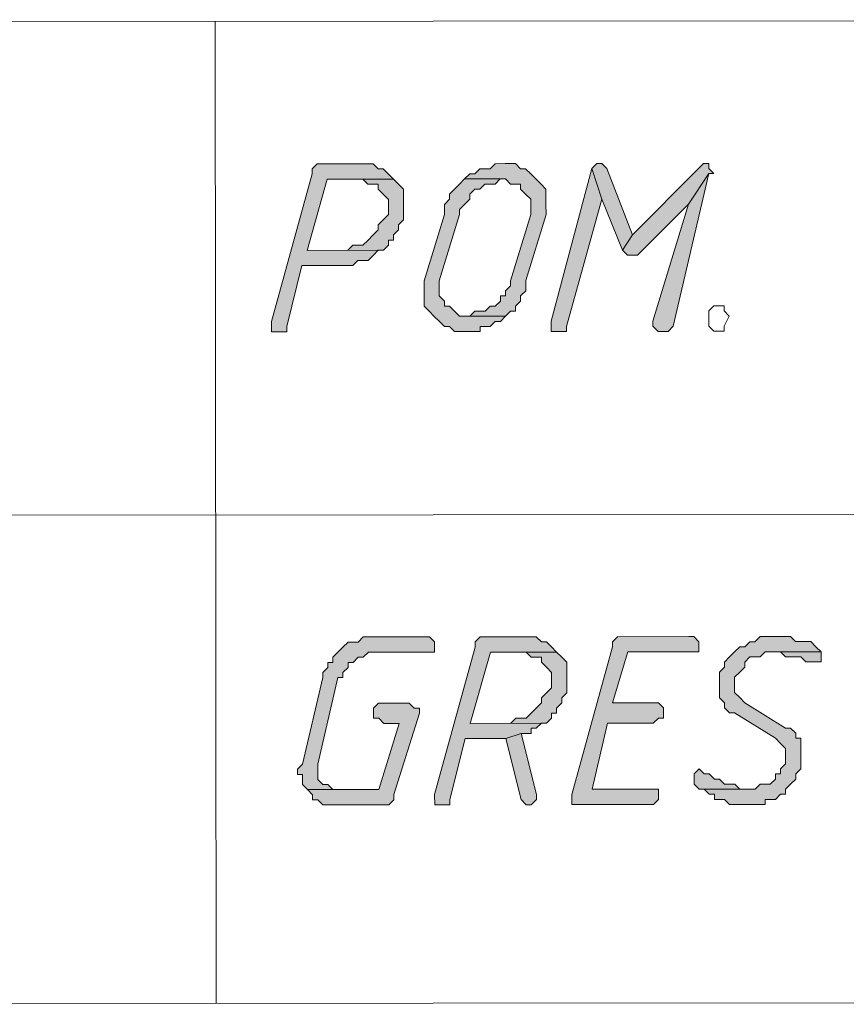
# Model space of a CAD drawing. Header units: inches. Extents: x -5850 to 5646, y 8947 to 13007.
# Tile 346 of 548: x -3355 to -3286, y 12413 to 12494. Entities that reach past the tile are written whole.
import ezdxf

# ---------------------------------------------------------------- set-up
doc = ezdxf.new("R2010")
doc.units = ezdxf.units.IN
doc.header["$MEASUREMENT"] = 0
for name, color, linetype in [('at_Entity', 7, 'Continuous'), ('at_Rect', 7, 'Continuous'), ('at_Solid', 7, 'Continuous')]:
    doc.layers.add(name, color=color, linetype=linetype)

msp = doc.modelspace()

# ---------------------------------------------------------------- hatches: boundary and pattern name
at = {"layer": 'at_Solid', "lineweight": 20}
for points in [[(-3326.412, 12482.42), (-3330.209, 12482.417), (-3330.633, 12481.998), (-3330.632, 12481.574), (-3334.001, 12469.32), (-3334, 12468.478), (-3332.734, 12468.479), (-3332.735, 12468.903), (-3331.473, 12473.973), (-3327.246, 12473.977), (-3326.823, 12474.395), (-3325.981, 12474.396), (-3325.557, 12474.82), (-3325.134, 12475.239), (-3324.71, 12475.239), (-3331.051, 12475.234), (-3329.366, 12481.152), (-3323.873, 12481.157), (-3324.298, 12481.58), (-3324.716, 12482.003), (-3325.14, 12482.003), (-3325.564, 12482.421), (-3325.988, 12482.42)], [(-3314.579, 12482.431), (-3315.426, 12482.43), (-3315.85, 12482.011), (-3316.692, 12482.011), (-3317.115, 12481.586), (-3317.539, 12481.586), (-3317.962, 12481.162), (-3314.578, 12481.165), (-3314.159, 12480.741), (-3313.317, 12480.742), (-3313.317, 12480.318), (-3312.892, 12479.9), (-3312.468, 12479.477), (-3312.467, 12478.211), (-3314.152, 12472.717), (-3314.151, 12472.293), (-3314.569, 12471.875), (-3314.569, 12471.451), (-3314.993, 12471.45), (-3314.992, 12471.027), (-3315.416, 12470.602), (-3315.84, 12470.602), (-3316.263, 12470.183), (-3317.105, 12470.183), (-3317.528, 12469.758), (-3317.952, 12469.758), (-3314.567, 12469.761), (-3314.15, 12470.185), (-3313.726, 12470.186), (-3313.726, 12470.604), (-3313.308, 12471.028), (-3313.309, 12471.452), (-3312.885, 12471.876), (-3312.886, 12472.718), (-3311.201, 12478.212), (-3311.202, 12479.06), (-3311.203, 12480.32), (-3311.622, 12480.744), (-3312.046, 12481.167), (-3312.47, 12481.591), (-3312.894, 12482.014), (-3313.318, 12482.014), (-3313.737, 12482.431), (-3314.16, 12482.431)], [(-3306.978, 12482.437), (-3307.401, 12482.019), (-3306.552, 12479.482), (-3304.858, 12475.257), (-3304.017, 12476.529), (-3306.136, 12482.02), (-3306.554, 12482.438)], [(-3298.112, 12482.445), (-3298.529, 12482.027), (-3304.017, 12476.529), (-3304.858, 12475.257), (-3304.44, 12474.839), (-3303.592, 12474.84), (-3299.374, 12479.071), (-3297.687, 12481.604), (-3297.263, 12481.604), (-3297.687, 12482.028), (-3297.688, 12482.446)], [(-3307.401, 12482.019), (-3310.769, 12469.341), (-3310.769, 12468.499), (-3309.503, 12468.5), (-3309.503, 12468.924), (-3306.552, 12479.482)], [(-3297.687, 12481.604), (-3299.374, 12479.071), (-3302.321, 12469.348), (-3302.321, 12468.93), (-3301.897, 12468.507), (-3301.055, 12468.507), (-3300.631, 12468.931)], [(-3323.873, 12481.157), (-3326.411, 12481.154), (-3325.987, 12480.731), (-3325.139, 12480.732), (-3325.139, 12480.308), (-3324.714, 12479.89), (-3324.296, 12479.467), (-3324.295, 12478.201), (-3324.712, 12477.776), (-3325.136, 12477.352), (-3325.136, 12476.934), (-3325.559, 12476.51), (-3325.982, 12476.086), (-3326.406, 12475.661), (-3327.248, 12475.661), (-3327.671, 12475.237), (-3331.051, 12475.234), (-3324.71, 12475.239), (-3324.292, 12475.663), (-3324.293, 12476.087), (-3323.869, 12476.088), (-3323.869, 12476.511), (-3323.446, 12476.936), (-3323.446, 12477.354), (-3323.028, 12477.778), (-3323.03, 12479.049), (-3323.031, 12480.31), (-3323.449, 12480.733)], [(-3317.962, 12481.162), (-3318.386, 12480.738), (-3318.804, 12480.313), (-3319.227, 12479.895), (-3319.227, 12479.471), (-3319.645, 12479.052), (-3319.644, 12478.205), (-3321.334, 12472.711), (-3321.333, 12471.868), (-3321.332, 12470.597), (-3320.908, 12470.179), (-3320.484, 12469.756), (-3320.06, 12469.332), (-3319.636, 12468.914), (-3319.217, 12468.915), (-3318.793, 12468.491), (-3316.68, 12468.493), (-3316.68, 12468.917), (-3315.838, 12468.918), (-3315.415, 12469.336), (-3314.991, 12469.337), (-3314.567, 12469.761), (-3318.376, 12469.758), (-3318.795, 12470.181), (-3319.219, 12470.599), (-3319.637, 12470.599), (-3319.637, 12471.022), (-3320.062, 12471.446), (-3320.063, 12472.712), (-3318.384, 12478.206), (-3318.384, 12478.63), (-3317.961, 12479.054), (-3317.537, 12479.473), (-3317.538, 12479.896), (-3317.114, 12480.315), (-3316.69, 12480.315), (-3316.272, 12480.74), (-3315.425, 12480.74), (-3315.001, 12481.164), (-3314.578, 12481.165)], [(-3321.308, 12443.144), (-3326.377, 12443.14), (-3326.795, 12442.716), (-3327.642, 12442.715), (-3328.066, 12442.291), (-3328.484, 12441.872), (-3328.907, 12441.448), (-3328.907, 12441.024), (-3329.33, 12441.024), (-3329.33, 12440.606), (-3329.748, 12440.181), (-3329.748, 12439.758), (-3331.436, 12432.574), (-3331.854, 12432.149), (-3331.854, 12431.731), (-3331.436, 12431.732), (-3331.435, 12430.884), (-3331.011, 12430.466), (-3328.473, 12430.468), (-3328.897, 12430.468), (-3329.321, 12430.886), (-3329.74, 12430.885), (-3330.164, 12431.309), (-3330.165, 12432.151), (-3330.165, 12432.575), (-3328.482, 12439.759), (-3328.063, 12439.759), (-3328.064, 12440.183), (-3327.64, 12440.607), (-3327.641, 12441.025), (-3327.217, 12441.026), (-3326.794, 12441.45), (-3326.375, 12441.45), (-3325.952, 12441.874), (-3320.459, 12441.879), (-3320.46, 12442.721), (-3320.884, 12443.145)], [(-3312.86, 12443.152), (-3316.657, 12443.149), (-3317.081, 12442.724), (-3317.08, 12442.301), (-3320.449, 12430.052), (-3320.448, 12429.204), (-3319.182, 12429.205), (-3319.182, 12429.629), (-3317.921, 12434.699), (-3314.536, 12434.702), (-3313.276, 12435.127), (-3312.429, 12435.128), (-3312.429, 12435.552), (-3312.005, 12435.552), (-3311.582, 12435.971), (-3311.163, 12435.971), (-3317.498, 12435.965), (-3315.814, 12441.883), (-3310.321, 12441.888), (-3310.745, 12442.306), (-3311.17, 12442.73), (-3311.588, 12442.729), (-3312.012, 12443.153), (-3312.436, 12443.152)], [(-3299.342, 12443.164), (-3305.253, 12443.159), (-3305.677, 12442.735), (-3305.676, 12442.311), (-3309.045, 12430.062), (-3309.044, 12429.214), (-3302.285, 12429.22), (-3301.862, 12429.644), (-3301.863, 12430.492), (-3307.355, 12430.487), (-3306.095, 12435.976), (-3302.291, 12435.979), (-3301.868, 12436.403), (-3301.444, 12436.403), (-3301.445, 12437.246), (-3301.869, 12437.669), (-3305.672, 12437.666), (-3304.41, 12441.894), (-3298.494, 12441.899), (-3298.494, 12442.741), (-3298.919, 12443.164)], [(-3292.16, 12443.17), (-3293.426, 12443.169), (-3293.849, 12442.745), (-3294.273, 12442.745), (-3294.691, 12442.321), (-3295.115, 12442.32), (-3295.538, 12441.902), (-3295.962, 12441.477), (-3296.379, 12441.053), (-3296.379, 12440.635), (-3296.802, 12440.211), (-3296.801, 12438.939), (-3296.801, 12438.097), (-3296.376, 12437.674), (-3296.376, 12437.25), (-3295.957, 12436.832), (-3295.534, 12436.833), (-3292.152, 12434.722), (-3291.728, 12434.299), (-3291.304, 12433.875), (-3291.303, 12432.609), (-3291.726, 12432.185), (-3291.726, 12431.767), (-3292.15, 12431.767), (-3292.149, 12431.343), (-3292.573, 12430.919), (-3293.415, 12430.918), (-3293.838, 12430.499), (-3298.483, 12430.495), (-3298.065, 12430.495), (-3297.641, 12430.072), (-3297.217, 12430.072), (-3297.217, 12429.649), (-3296.369, 12429.649), (-3295.951, 12429.226), (-3292.995, 12429.229), (-3292.995, 12429.652), (-3292.148, 12429.653), (-3291.724, 12430.077), (-3291.301, 12430.078), (-3291.301, 12430.502), (-3290.883, 12430.92), (-3290.46, 12431.344), (-3290.46, 12431.768), (-3290.037, 12432.187), (-3290.039, 12434.724), (-3290.463, 12434.724), (-3290.463, 12435.147), (-3290.887, 12435.571), (-3291.305, 12435.57), (-3294.687, 12437.675), (-3295.111, 12438.099), (-3295.535, 12438.522), (-3295.536, 12439.788), (-3295.113, 12440.212), (-3294.689, 12440.636), (-3294.69, 12441.055), (-3294.272, 12441.479), (-3293.424, 12441.48), (-3293.006, 12441.904), (-3288.356, 12441.908), (-3288.78, 12442.326), (-3289.204, 12442.749), (-3290.47, 12442.748), (-3290.894, 12443.172), (-3291.736, 12443.171)], [(-3310.321, 12441.888), (-3312.858, 12441.886), (-3312.434, 12441.463), (-3311.587, 12441.463), (-3311.586, 12441.04), (-3311.168, 12440.622), (-3310.743, 12440.198), (-3310.742, 12438.927), (-3311.166, 12438.508), (-3311.584, 12438.084), (-3311.583, 12437.66), (-3312.007, 12437.236), (-3312.43, 12436.817), (-3312.854, 12436.393), (-3313.696, 12436.393), (-3314.119, 12435.968), (-3317.498, 12435.965), (-3311.163, 12435.971), (-3310.74, 12436.395), (-3310.74, 12436.819), (-3310.317, 12436.819), (-3310.317, 12437.238), (-3309.894, 12437.662), (-3309.894, 12438.086), (-3309.476, 12438.51), (-3309.477, 12439.776), (-3309.478, 12441.041), (-3309.897, 12441.465)], [(-3288.356, 12441.908), (-3292.583, 12441.904), (-3291.735, 12441.905), (-3291.311, 12441.481), (-3290.045, 12441.483), (-3289.621, 12441.059), (-3288.355, 12441.06), (-3288.355, 12441.484)], [(-3322.569, 12437.65), (-3325.1, 12437.648), (-3325.524, 12437.224), (-3325.523, 12436.382), (-3325.099, 12436.382), (-3324.675, 12435.959), (-3323.409, 12435.96), (-3325.094, 12430.471), (-3331.011, 12430.466), (-3330.586, 12430.043), (-3330.586, 12429.619), (-3330.162, 12429.619), (-3329.738, 12429.196), (-3324.251, 12429.201), (-3323.827, 12429.625), (-3323.828, 12430.049), (-3321.72, 12436.809), (-3321.721, 12437.227), (-3322.145, 12437.227)], [(-3313.276, 12435.127), (-3314.536, 12434.702), (-3313.271, 12429.634), (-3312.847, 12429.211), (-3312.423, 12429.211), (-3312, 12429.635), (-3312, 12430.059)], [(-3298.485, 12432.179), (-3298.908, 12431.761), (-3298.908, 12430.913), (-3298.483, 12430.495), (-3294.262, 12430.499), (-3295.104, 12430.498), (-3295.528, 12430.916), (-3296.37, 12430.915), (-3296.794, 12431.339), (-3297.218, 12431.338), (-3297.642, 12431.762), (-3298.066, 12431.761)]]:
    msp.add_hatch(color=7, dxfattribs=at).paths.add_polyline_path(points)

# ---------------------------------------------------------------- linework, layer by layer
at = {"layer": 'at_Entity', "color": 7, "lineweight": 20}
for p, q in [((-3338.668, 12494.237), (-3338.595, 12412.715)), ((-3330.209, 12482.417), (-3330.633, 12481.998)), ((-3326.412, 12482.42), (-3330.209, 12482.417)), ((-3325.988, 12482.42), (-3326.412, 12482.42)), ((-3325.564, 12482.421), (-3325.988, 12482.42)), ((-3325.14, 12482.003), (-3325.564, 12482.421)), ((-3315.426, 12482.43), (-3315.85, 12482.011)), ((-3314.579, 12482.431), (-3315.426, 12482.43)), ((-3314.16, 12482.431), (-3314.579, 12482.431)), ((-3313.737, 12482.431), (-3314.16, 12482.431)), ((-3313.318, 12482.014), (-3313.737, 12482.431)), ((-3306.978, 12482.437), (-3307.401, 12482.019)), ((-3306.554, 12482.438), (-3306.978, 12482.437)), ((-3306.978, 12482.437), (-3306.978, 12482.437)), ((-3306.136, 12482.02), (-3306.554, 12482.438)), ((-3298.112, 12482.445), (-3298.529, 12482.027)), ((-3297.688, 12482.446), (-3298.112, 12482.445)), ((-3298.112, 12482.445), (-3298.112, 12482.445)), ((-3297.687, 12482.028), (-3297.688, 12482.446)), ((-3330.632, 12481.574), (-3334.001, 12469.32)), ((-3330.633, 12481.998), (-3330.632, 12481.574)), ((-3324.716, 12482.003), (-3325.14, 12482.003)), ((-3324.298, 12481.58), (-3324.716, 12482.003)), ((-3323.873, 12481.157), (-3324.298, 12481.58)), ((-3324.298, 12481.58), (-3324.298, 12481.58)), ((-3317.539, 12481.586), (-3317.962, 12481.162)), ((-3317.115, 12481.586), (-3317.539, 12481.586)), ((-3316.692, 12482.011), (-3317.115, 12481.586)), ((-3315.85, 12482.011), (-3316.692, 12482.011)), ((-3312.894, 12482.014), (-3313.318, 12482.014)), ((-3312.47, 12481.591), (-3312.894, 12482.014)), ((-3312.046, 12481.167), (-3312.47, 12481.591)), ((-3312.47, 12481.591), (-3312.47, 12481.591)), ((-3307.401, 12482.019), (-3310.769, 12469.341)), ((-3306.552, 12479.482), (-3307.401, 12482.019)), ((-3307.401, 12482.019), (-3307.401, 12482.019)), ((-3307.401, 12482.019), (-3306.552, 12479.482)), ((-3304.017, 12476.529), (-3306.136, 12482.02)), ((-3306.136, 12482.02), (-3306.136, 12482.02)), ((-3298.529, 12482.027), (-3304.017, 12476.529)), ((-3300.631, 12468.931), (-3297.687, 12481.604)), ((-3297.687, 12481.604), (-3299.374, 12479.071)), ((-3299.374, 12479.071), (-3297.687, 12481.604)), ((-3297.263, 12481.604), (-3297.687, 12482.028)), ((-3297.687, 12481.604), (-3297.263, 12481.604)), ((-3331.051, 12475.234), (-3329.366, 12481.152)), ((-3329.366, 12481.152), (-3323.873, 12481.157)), ((-3323.873, 12481.157), (-3326.411, 12481.154)), ((-3326.411, 12481.154), (-3325.987, 12480.731)), ((-3325.987, 12480.731), (-3325.139, 12480.732)), ((-3325.139, 12480.732), (-3325.139, 12480.308)), ((-3323.449, 12480.733), (-3323.873, 12481.157)), ((-3323.031, 12480.31), (-3323.449, 12480.733)), ((-3323.449, 12480.733), (-3323.449, 12480.733)), ((-3318.386, 12480.738), (-3318.804, 12480.313)), ((-3317.962, 12481.162), (-3318.386, 12480.738)), ((-3314.578, 12481.165), (-3317.962, 12481.162)), ((-3317.962, 12481.162), (-3314.578, 12481.165)), ((-3316.69, 12480.315), (-3316.272, 12480.74)), ((-3316.272, 12480.74), (-3315.425, 12480.74)), ((-3315.425, 12480.74), (-3315.001, 12481.164)), ((-3315.001, 12481.164), (-3314.578, 12481.165)), ((-3314.578, 12481.165), (-3314.159, 12480.741)), ((-3314.159, 12480.741), (-3313.317, 12480.742)), ((-3313.317, 12480.742), (-3313.317, 12480.318)), ((-3311.622, 12480.744), (-3312.046, 12481.167)), ((-3311.203, 12480.32), (-3311.622, 12480.744)), ((-3311.622, 12480.744), (-3311.622, 12480.744)), ((-3325.139, 12480.308), (-3324.714, 12479.89)), ((-3323.03, 12479.049), (-3323.031, 12480.31)), ((-3318.804, 12480.313), (-3319.227, 12479.895)), ((-3318.804, 12480.313), (-3318.804, 12480.313)), ((-3317.538, 12479.896), (-3317.114, 12480.315)), ((-3317.114, 12480.315), (-3316.69, 12480.315)), ((-3313.317, 12480.318), (-3312.892, 12479.9)), ((-3311.202, 12479.06), (-3311.203, 12480.32)), ((-3324.714, 12479.89), (-3324.714, 12479.89)), ((-3324.714, 12479.89), (-3324.296, 12479.467)), ((-3324.296, 12479.467), (-3324.295, 12478.201)), ((-3319.227, 12479.471), (-3319.645, 12479.052)), ((-3319.227, 12479.895), (-3319.227, 12479.471)), ((-3317.961, 12479.054), (-3317.537, 12479.473)), ((-3317.537, 12479.473), (-3317.538, 12479.896)), ((-3312.892, 12479.9), (-3312.892, 12479.9)), ((-3312.892, 12479.9), (-3312.468, 12479.477)), ((-3312.468, 12479.477), (-3312.467, 12478.211)), ((-3309.503, 12468.924), (-3306.552, 12479.482)), ((-3306.552, 12479.482), (-3304.858, 12475.257)), ((-3323.028, 12477.778), (-3323.03, 12479.049)), ((-3319.645, 12479.052), (-3319.644, 12478.205)), ((-3318.384, 12478.63), (-3317.961, 12479.054)), ((-3318.384, 12478.206), (-3318.384, 12478.63)), ((-3317.961, 12479.054), (-3317.961, 12479.054)), ((-3311.201, 12478.212), (-3311.202, 12479.06)), ((-3303.592, 12474.84), (-3299.374, 12479.071)), ((-3299.374, 12479.071), (-3302.321, 12469.348)), ((-3324.712, 12477.776), (-3325.136, 12477.352)), ((-3324.295, 12478.201), (-3324.712, 12477.776)), ((-3324.712, 12477.776), (-3324.712, 12477.776)), ((-3323.446, 12477.354), (-3323.028, 12477.778)), ((-3319.644, 12478.205), (-3321.334, 12472.711)), ((-3320.063, 12472.712), (-3318.384, 12478.206)), ((-3312.467, 12478.211), (-3314.152, 12472.717)), ((-3312.886, 12472.718), (-3311.201, 12478.212)), ((-3325.136, 12476.934), (-3325.559, 12476.51)), ((-3325.136, 12477.352), (-3325.136, 12476.934)), ((-3323.869, 12476.511), (-3323.446, 12476.936)), ((-3323.446, 12476.936), (-3323.446, 12477.354)), ((-3325.982, 12476.086), (-3326.406, 12475.661)), ((-3325.559, 12476.51), (-3325.982, 12476.086)), ((-3325.982, 12476.086), (-3325.982, 12476.086)), ((-3324.293, 12476.087), (-3323.869, 12476.088)), ((-3324.292, 12475.663), (-3324.293, 12476.087)), ((-3323.869, 12476.088), (-3323.869, 12476.511)), ((-3304.017, 12476.529), (-3304.858, 12475.257)), ((-3304.858, 12475.257), (-3304.017, 12476.529)), ((-3331.051, 12475.234), (-3324.71, 12475.239)), ((-3324.71, 12475.239), (-3331.051, 12475.234)), ((-3327.671, 12475.237), (-3331.051, 12475.234)), ((-3327.248, 12475.661), (-3327.671, 12475.237)), ((-3326.406, 12475.661), (-3327.248, 12475.661)), ((-3325.557, 12474.82), (-3325.134, 12475.239)), ((-3325.134, 12475.239), (-3324.71, 12475.239)), ((-3324.71, 12475.239), (-3324.292, 12475.663)), ((-3304.858, 12475.257), (-3304.44, 12474.839)), ((-3327.246, 12473.977), (-3326.823, 12474.395)), ((-3326.823, 12474.395), (-3325.981, 12474.396)), ((-3325.981, 12474.396), (-3325.557, 12474.82)), ((-3325.557, 12474.82), (-3325.557, 12474.82)), ((-3304.44, 12474.839), (-3303.592, 12474.84)), ((-3332.735, 12468.903), (-3331.473, 12473.973)), ((-3331.473, 12473.973), (-3327.246, 12473.977)), ((-3321.334, 12472.711), (-3321.333, 12471.868)), ((-3320.062, 12471.446), (-3320.063, 12472.712)), ((-3314.152, 12472.717), (-3314.151, 12472.293)), ((-3312.885, 12471.876), (-3312.886, 12472.718)), ((-3321.333, 12471.868), (-3321.332, 12470.597)), ((-3314.151, 12472.293), (-3314.569, 12471.875)), ((-3314.569, 12471.875), (-3314.569, 12471.451)), ((-3313.309, 12471.452), (-3312.885, 12471.876)), ((-3319.637, 12471.022), (-3320.062, 12471.446)), ((-3319.637, 12470.599), (-3319.637, 12471.022)), ((-3314.992, 12471.027), (-3315.416, 12470.602)), ((-3314.569, 12471.451), (-3314.993, 12471.45)), ((-3314.993, 12471.45), (-3314.992, 12471.027)), ((-3313.726, 12470.604), (-3313.308, 12471.028)), ((-3313.308, 12471.028), (-3313.309, 12471.452)), ((-3321.332, 12470.597), (-3320.908, 12470.179)), ((-3320.908, 12470.179), (-3320.908, 12470.179)), ((-3320.908, 12470.179), (-3320.484, 12469.756)), ((-3319.219, 12470.599), (-3319.637, 12470.599)), ((-3318.795, 12470.181), (-3319.219, 12470.599)), ((-3318.376, 12469.758), (-3318.795, 12470.181)), ((-3318.795, 12470.181), (-3318.795, 12470.181)), ((-3317.105, 12470.183), (-3317.528, 12469.758)), ((-3316.263, 12470.183), (-3317.105, 12470.183)), ((-3315.84, 12470.602), (-3316.263, 12470.183)), ((-3315.416, 12470.602), (-3315.84, 12470.602)), ((-3314.567, 12469.761), (-3314.15, 12470.185)), ((-3314.15, 12470.185), (-3313.726, 12470.186)), ((-3313.726, 12470.186), (-3313.726, 12470.604)), ((-3297.677, 12470.2), (-3297.253, 12470.619)), ((-3297.676, 12469.352), (-3297.677, 12470.2)), ((-3297.253, 12470.619), (-3296.406, 12470.619)), ((-3296.406, 12470.619), (-3296.405, 12470.201)), ((-3296.405, 12470.201), (-3295.987, 12469.778)), ((-3334.001, 12469.32), (-3334, 12468.478)), ((-3320.484, 12469.756), (-3320.484, 12469.756)), ((-3320.484, 12469.756), (-3320.06, 12469.332)), ((-3320.06, 12469.332), (-3319.636, 12468.914)), ((-3314.567, 12469.761), (-3318.376, 12469.758)), ((-3317.952, 12469.758), (-3314.567, 12469.761)), ((-3317.528, 12469.758), (-3317.952, 12469.758)), ((-3315.838, 12468.918), (-3315.415, 12469.336)), ((-3315.415, 12469.336), (-3314.991, 12469.337)), ((-3314.991, 12469.337), (-3314.567, 12469.761)), ((-3310.769, 12469.341), (-3310.769, 12468.499)), ((-3302.321, 12469.348), (-3302.321, 12468.93)), ((-3297.676, 12468.934), (-3297.676, 12469.352)), ((-3297.676, 12469.352), (-3297.676, 12469.352)), ((-3297.676, 12469.352), (-3297.676, 12469.352)), ((-3295.987, 12469.778), (-3296.404, 12468.935)), ((-3295.987, 12469.778), (-3295.987, 12469.778)), ((-3334, 12468.478), (-3332.734, 12468.479)), ((-3332.734, 12468.479), (-3332.735, 12468.903)), ((-3319.636, 12468.914), (-3319.217, 12468.915)), ((-3319.217, 12468.915), (-3318.793, 12468.491)), ((-3318.793, 12468.491), (-3316.68, 12468.493)), ((-3316.68, 12468.917), (-3315.838, 12468.918)), ((-3316.68, 12468.493), (-3316.68, 12468.917)), ((-3310.769, 12468.499), (-3309.503, 12468.5)), ((-3309.503, 12468.5), (-3309.503, 12468.924)), ((-3302.321, 12468.93), (-3301.897, 12468.507)), ((-3301.897, 12468.507), (-3301.055, 12468.507)), ((-3301.055, 12468.507), (-3300.631, 12468.931)), ((-3297.251, 12468.511), (-3297.676, 12468.934)), ((-3296.404, 12468.511), (-3297.251, 12468.511)), ((-3296.404, 12468.935), (-3296.404, 12468.511)), ((-3423.533, 12453.191), (-3177.278, 12453.411)), ((-3326.377, 12443.14), (-3326.795, 12442.716)), ((-3321.308, 12443.144), (-3326.377, 12443.14)), ((-3320.884, 12443.145), (-3321.308, 12443.144)), ((-3320.46, 12442.721), (-3320.884, 12443.145)), ((-3316.657, 12443.149), (-3317.081, 12442.724)), ((-3312.86, 12443.152), (-3316.657, 12443.149)), ((-3312.436, 12443.152), (-3312.86, 12443.152)), ((-3312.012, 12443.153), (-3312.436, 12443.152)), ((-3311.588, 12442.729), (-3312.012, 12443.153)), ((-3305.253, 12443.159), (-3305.677, 12442.735)), ((-3299.342, 12443.164), (-3305.253, 12443.159)), ((-3298.919, 12443.164), (-3299.342, 12443.164)), ((-3298.494, 12442.741), (-3298.919, 12443.164)), ((-3293.426, 12443.169), (-3293.849, 12442.745)), ((-3292.16, 12443.17), (-3293.426, 12443.169)), ((-3291.736, 12443.171), (-3292.16, 12443.17)), ((-3290.894, 12443.172), (-3291.736, 12443.171)), ((-3290.47, 12442.748), (-3290.894, 12443.172)), ((-3327.642, 12442.715), (-3328.066, 12442.291)), ((-3326.795, 12442.716), (-3327.642, 12442.715)), ((-3320.459, 12441.879), (-3320.46, 12442.721)), ((-3317.081, 12442.724), (-3317.08, 12442.301)), ((-3311.17, 12442.73), (-3311.588, 12442.729)), ((-3310.745, 12442.306), (-3311.17, 12442.73)), ((-3310.321, 12441.888), (-3310.745, 12442.306)), ((-3310.745, 12442.306), (-3310.745, 12442.306)), ((-3305.676, 12442.311), (-3309.045, 12430.062)), ((-3305.677, 12442.735), (-3305.676, 12442.311)), ((-3298.494, 12441.899), (-3298.494, 12442.741)), ((-3295.115, 12442.32), (-3295.538, 12441.902)), ((-3294.691, 12442.321), (-3295.115, 12442.32)), ((-3294.273, 12442.745), (-3294.691, 12442.321)), ((-3293.849, 12442.745), (-3294.273, 12442.745)), ((-3289.204, 12442.749), (-3290.47, 12442.748)), ((-3288.78, 12442.326), (-3289.204, 12442.749)), ((-3288.356, 12441.908), (-3288.78, 12442.326)), ((-3288.78, 12442.326), (-3288.78, 12442.326)), ((-3328.484, 12441.872), (-3328.907, 12441.448)), ((-3328.066, 12442.291), (-3328.484, 12441.872)), ((-3328.066, 12442.291), (-3328.066, 12442.291)), ((-3326.375, 12441.45), (-3325.952, 12441.874)), ((-3325.952, 12441.874), (-3320.459, 12441.879)), ((-3317.08, 12442.301), (-3320.449, 12430.052)), ((-3317.498, 12435.965), (-3315.814, 12441.883)), ((-3315.814, 12441.883), (-3310.321, 12441.888)), ((-3310.321, 12441.888), (-3312.858, 12441.886)), ((-3312.858, 12441.886), (-3312.434, 12441.463)), ((-3309.897, 12441.465), (-3310.321, 12441.888)), ((-3305.672, 12437.666), (-3304.41, 12441.894)), ((-3304.41, 12441.894), (-3298.494, 12441.899)), ((-3295.538, 12441.902), (-3295.962, 12441.477)), ((-3295.538, 12441.902), (-3295.538, 12441.902)), ((-3293.424, 12441.48), (-3293.006, 12441.904)), ((-3293.006, 12441.904), (-3288.356, 12441.908)), ((-3288.356, 12441.908), (-3292.583, 12441.904)), ((-3292.583, 12441.904), (-3291.735, 12441.905)), ((-3291.735, 12441.905), (-3291.311, 12441.481)), ((-3288.355, 12441.484), (-3288.356, 12441.908)), ((-3328.907, 12441.024), (-3329.33, 12441.024)), ((-3329.33, 12441.024), (-3329.33, 12440.606)), ((-3328.907, 12441.448), (-3328.907, 12441.024)), ((-3327.641, 12441.025), (-3327.217, 12441.026)), ((-3327.64, 12440.607), (-3327.641, 12441.025)), ((-3327.217, 12441.026), (-3326.794, 12441.45)), ((-3326.794, 12441.45), (-3326.375, 12441.45)), ((-3312.434, 12441.463), (-3311.587, 12441.463)), ((-3311.587, 12441.463), (-3311.586, 12441.04)), ((-3311.586, 12441.04), (-3311.168, 12440.622)), ((-3309.478, 12441.041), (-3309.897, 12441.465)), ((-3309.897, 12441.465), (-3309.897, 12441.465)), ((-3309.477, 12439.776), (-3309.478, 12441.041)), ((-3295.962, 12441.477), (-3296.379, 12441.053)), ((-3296.379, 12441.053), (-3296.379, 12440.635)), ((-3295.962, 12441.477), (-3295.962, 12441.477)), ((-3294.69, 12441.055), (-3294.272, 12441.479)), ((-3294.689, 12440.636), (-3294.69, 12441.055)), ((-3294.272, 12441.479), (-3293.424, 12441.48)), ((-3291.311, 12441.481), (-3290.045, 12441.483)), ((-3290.045, 12441.483), (-3289.621, 12441.059)), ((-3289.621, 12441.059), (-3288.355, 12441.06)), ((-3288.355, 12441.06), (-3288.355, 12441.484)), ((-3329.33, 12440.606), (-3329.748, 12440.181)), ((-3329.748, 12440.181), (-3329.748, 12439.758)), ((-3328.064, 12440.183), (-3327.64, 12440.607)), ((-3328.063, 12439.759), (-3328.064, 12440.183)), ((-3311.168, 12440.622), (-3311.168, 12440.622)), ((-3311.168, 12440.622), (-3310.743, 12440.198)), ((-3310.743, 12440.198), (-3310.742, 12438.927)), ((-3296.379, 12440.635), (-3296.802, 12440.211)), ((-3296.802, 12440.211), (-3296.801, 12438.939)), ((-3295.536, 12439.788), (-3295.113, 12440.212)), ((-3295.113, 12440.212), (-3294.689, 12440.636)), ((-3295.113, 12440.212), (-3295.113, 12440.212)), ((-3329.748, 12439.758), (-3331.436, 12432.574)), ((-3330.165, 12432.575), (-3328.482, 12439.759)), ((-3328.482, 12439.759), (-3328.063, 12439.759)), ((-3309.476, 12438.51), (-3309.477, 12439.776)), ((-3295.535, 12438.522), (-3295.536, 12439.788)), ((-3311.166, 12438.508), (-3311.584, 12438.084)), ((-3310.742, 12438.927), (-3311.166, 12438.508)), ((-3311.166, 12438.508), (-3311.166, 12438.508)), ((-3309.894, 12438.086), (-3309.476, 12438.51)), ((-3296.801, 12438.939), (-3296.801, 12438.097)), ((-3295.111, 12438.099), (-3295.535, 12438.522)), ((-3325.1, 12437.648), (-3325.524, 12437.224)), ((-3322.569, 12437.65), (-3325.1, 12437.648)), ((-3322.145, 12437.227), (-3322.569, 12437.65)), ((-3311.583, 12437.66), (-3312.007, 12437.236)), ((-3311.584, 12438.084), (-3311.583, 12437.66)), ((-3310.317, 12437.238), (-3309.894, 12437.662)), ((-3309.894, 12437.662), (-3309.894, 12438.086)), ((-3301.869, 12437.669), (-3305.672, 12437.666)), ((-3301.445, 12437.246), (-3301.869, 12437.669)), ((-3296.801, 12438.097), (-3296.376, 12437.674)), ((-3296.376, 12437.674), (-3296.376, 12437.25)), ((-3294.687, 12437.675), (-3295.111, 12438.099)), ((-3295.111, 12438.099), (-3295.111, 12438.099)), ((-3291.305, 12435.57), (-3294.687, 12437.675)), ((-3325.524, 12437.224), (-3325.523, 12436.382)), ((-3323.828, 12430.049), (-3321.72, 12436.809)), ((-3321.721, 12437.227), (-3322.145, 12437.227)), ((-3321.72, 12436.809), (-3321.721, 12437.227)), ((-3312.43, 12436.817), (-3312.854, 12436.393)), ((-3312.007, 12437.236), (-3312.43, 12436.817)), ((-3312.43, 12436.817), (-3312.43, 12436.817)), ((-3310.74, 12436.395), (-3310.74, 12436.819)), ((-3310.74, 12436.819), (-3310.317, 12436.819)), ((-3310.317, 12436.819), (-3310.317, 12437.238)), ((-3301.444, 12436.403), (-3301.445, 12437.246)), ((-3296.376, 12437.25), (-3295.957, 12436.832)), ((-3295.957, 12436.832), (-3295.534, 12436.833)), ((-3295.534, 12436.833), (-3292.152, 12434.722)), ((-3325.523, 12436.382), (-3325.099, 12436.382)), ((-3325.099, 12436.382), (-3324.675, 12435.959)), ((-3323.409, 12435.96), (-3325.094, 12430.471)), ((-3324.675, 12435.959), (-3323.409, 12435.96)), ((-3317.498, 12435.965), (-3311.163, 12435.971)), ((-3311.163, 12435.971), (-3317.498, 12435.965)), ((-3314.119, 12435.968), (-3317.498, 12435.965)), ((-3313.696, 12436.393), (-3314.119, 12435.968)), ((-3312.854, 12436.393), (-3313.696, 12436.393)), ((-3312.005, 12435.552), (-3311.582, 12435.971)), ((-3311.582, 12435.971), (-3311.163, 12435.971)), ((-3311.163, 12435.971), (-3310.74, 12436.395)), ((-3307.355, 12430.487), (-3306.095, 12435.976)), ((-3306.095, 12435.976), (-3302.291, 12435.979)), ((-3302.291, 12435.979), (-3301.868, 12436.403)), ((-3301.868, 12436.403), (-3301.444, 12436.403)), ((-3313.276, 12435.127), (-3314.536, 12434.702)), ((-3314.536, 12434.702), (-3313.276, 12435.127)), ((-3313.276, 12435.127), (-3312.429, 12435.128)), ((-3312, 12430.059), (-3313.276, 12435.127)), ((-3312.429, 12435.128), (-3312.429, 12435.552)), ((-3312.429, 12435.552), (-3312.005, 12435.552)), ((-3290.887, 12435.571), (-3291.305, 12435.57)), ((-3290.463, 12435.147), (-3290.887, 12435.571)), ((-3290.463, 12434.724), (-3290.463, 12435.147)), ((-3319.182, 12429.629), (-3317.921, 12434.699)), ((-3317.921, 12434.699), (-3314.536, 12434.702)), ((-3314.536, 12434.702), (-3313.271, 12429.634)), ((-3292.152, 12434.722), (-3291.728, 12434.299)), ((-3291.728, 12434.299), (-3291.728, 12434.299)), ((-3291.728, 12434.299), (-3291.304, 12433.875)), ((-3290.039, 12434.724), (-3290.463, 12434.724)), ((-3290.037, 12432.187), (-3290.039, 12434.724)), ((-3291.304, 12433.875), (-3291.303, 12432.609)), ((-3331.436, 12432.574), (-3331.854, 12432.149)), ((-3331.436, 12432.574), (-3331.436, 12432.574)), ((-3330.165, 12432.151), (-3330.165, 12432.575)), ((-3291.303, 12432.609), (-3291.726, 12432.185)), ((-3331.854, 12432.149), (-3331.854, 12431.731)), ((-3331.854, 12431.731), (-3331.436, 12431.732)), ((-3331.436, 12431.732), (-3331.435, 12430.884)), ((-3330.164, 12431.309), (-3330.165, 12432.151)), ((-3298.485, 12432.179), (-3298.908, 12431.761)), ((-3298.908, 12431.761), (-3298.908, 12430.913)), ((-3298.485, 12432.179), (-3298.485, 12432.179)), ((-3298.066, 12431.761), (-3298.485, 12432.179)), ((-3297.642, 12431.762), (-3298.066, 12431.761)), ((-3297.218, 12431.338), (-3297.642, 12431.762)), ((-3291.726, 12431.767), (-3292.15, 12431.767)), ((-3292.15, 12431.767), (-3292.149, 12431.343)), ((-3291.726, 12432.185), (-3291.726, 12431.767)), ((-3290.46, 12431.768), (-3290.037, 12432.187)), ((-3290.46, 12431.344), (-3290.46, 12431.768)), ((-3331.435, 12430.884), (-3331.435, 12430.884)), ((-3331.435, 12430.884), (-3331.011, 12430.466)), ((-3329.74, 12430.885), (-3330.164, 12431.309)), ((-3329.321, 12430.886), (-3329.74, 12430.885)), ((-3328.897, 12430.468), (-3329.321, 12430.886)), ((-3298.908, 12430.913), (-3298.908, 12430.913)), ((-3298.908, 12430.913), (-3298.483, 12430.495)), ((-3296.794, 12431.339), (-3297.218, 12431.338)), ((-3296.37, 12430.915), (-3296.794, 12431.339)), ((-3295.528, 12430.916), (-3296.37, 12430.915)), ((-3295.104, 12430.498), (-3295.528, 12430.916)), ((-3293.415, 12430.918), (-3293.838, 12430.499)), ((-3292.573, 12430.919), (-3293.415, 12430.918)), ((-3292.149, 12431.343), (-3292.573, 12430.919)), ((-3291.301, 12430.502), (-3290.883, 12430.92)), ((-3290.883, 12430.92), (-3290.46, 12431.344)), ((-3290.883, 12430.92), (-3290.883, 12430.92)), ((-3325.094, 12430.471), (-3331.011, 12430.466)), ((-3331.011, 12430.466), (-3328.473, 12430.468)), ((-3331.011, 12430.466), (-3330.586, 12430.043)), ((-3330.586, 12430.043), (-3330.586, 12429.619)), ((-3328.473, 12430.468), (-3328.897, 12430.468)), ((-3323.827, 12429.625), (-3323.828, 12430.049)), ((-3320.449, 12430.052), (-3320.448, 12429.204)), ((-3312, 12429.635), (-3312, 12430.059)), ((-3312, 12430.059), (-3312, 12430.059)), ((-3309.045, 12430.062), (-3309.044, 12429.214)), ((-3301.863, 12430.492), (-3307.355, 12430.487)), ((-3301.862, 12429.644), (-3301.863, 12430.492)), ((-3298.483, 12430.495), (-3294.262, 12430.499)), ((-3293.838, 12430.499), (-3298.483, 12430.495)), ((-3298.483, 12430.495), (-3298.065, 12430.495)), ((-3298.065, 12430.495), (-3297.641, 12430.072)), ((-3297.641, 12430.072), (-3297.217, 12430.072)), ((-3297.217, 12430.072), (-3297.217, 12429.649)), ((-3294.262, 12430.499), (-3295.104, 12430.498)), ((-3292.148, 12429.653), (-3291.724, 12430.077)), ((-3291.724, 12430.077), (-3291.301, 12430.078)), ((-3291.301, 12430.078), (-3291.301, 12430.502)), ((-3330.586, 12429.619), (-3330.162, 12429.619)), ((-3330.162, 12429.619), (-3329.738, 12429.196)), ((-3324.251, 12429.201), (-3323.827, 12429.625)), ((-3319.182, 12429.205), (-3319.182, 12429.629)), ((-3313.271, 12429.634), (-3313.271, 12429.634)), ((-3313.271, 12429.634), (-3312.847, 12429.211)), ((-3312.423, 12429.211), (-3312, 12429.635)), ((-3302.285, 12429.22), (-3301.862, 12429.644)), ((-3297.217, 12429.649), (-3296.369, 12429.649)), ((-3296.369, 12429.649), (-3295.951, 12429.226)), ((-3295.951, 12429.226), (-3292.995, 12429.229)), ((-3292.995, 12429.652), (-3292.148, 12429.653)), ((-3292.995, 12429.229), (-3292.995, 12429.652)), ((-3329.738, 12429.196), (-3324.251, 12429.201)), ((-3320.448, 12429.204), (-3319.182, 12429.205)), ((-3312.847, 12429.211), (-3312.423, 12429.211)), ((-3309.044, 12429.214), (-3302.285, 12429.22))]:
    msp.add_line(p, q, dxfattribs=at)
at = {"layer": 'at_Rect', "color": 7, "lineweight": 20}
for p, q in [((-3423.574, 12494.164), (-3177.315, 12494.384)), ((-3177.242, 12412.859), (-3423.501, 12412.639))]:
    msp.add_line(p, q, dxfattribs=at)

doc.saveas('drawing.dxf')
